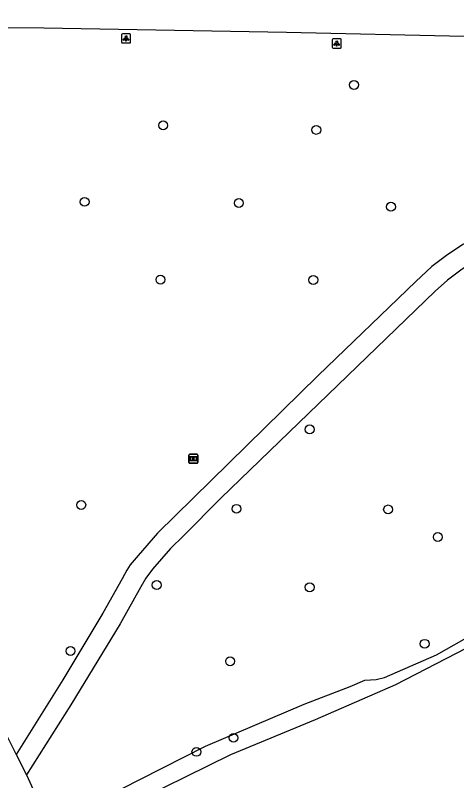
# Model space of a CAD drawing. Extents: x 161477 to 163040, y 383680 to 384868.
# Drawn here: x 161927.9 to 161976.5, y 384606.5 to 384690.8 of the extents above; entities that cross this region are included whole.
import ezdxf

# ---------------------------------------------------------------- set-up
doc = ezdxf.new("R2010")
doc.units = 0
for name, color, linetype in [('IMGEO_Boom', 7, 'Continuous'), ('IMGEO_Informatiebord', 7, 'Continuous'), ('IMGEO_Lichtpunt', 7, 'Continuous'), ('IMGEO_Loofbos', 7, 'Continuous'), ('IMGEO_Rijbaan_lokaal_halfverhard', 7, 'Continuous'), ('IMGEO_Voetpad_open', 7, 'Continuous'), ('IMGEO_Waterloop', 7, 'Continuous')]:
    doc.layers.add(name, color=color, linetype=linetype)

msp = doc.modelspace()

# ---------------------------------------------------------------- linework, layer by layer
at = {"layer": 'IMGEO_Boom'}
for centre in [(161965.15, 384683.09), (161944.15, 384678.64), (161961, 384678.14), (161935.5, 384670.22), (161952.48, 384670.09), (161969.22, 384669.68), (161943.85, 384661.66), (161960.67, 384661.62), (161960.28, 384645.17), (161935.13, 384636.85), (161952.22, 384636.43), (161968.91, 384636.36), (161974.38, 384633.32), (161943.44, 384628.04), (161960.28, 384627.79), (161972.94, 384621.57), (161933.95, 384620.77), (161951.52, 384619.64), (161951.89, 384611.22), (161947.81, 384609.67)]:
    msp.add_circle(centre, 0.489, dxfattribs=at)
at = {"layer": 'IMGEO_Informatiebord'}
for p, q in [((161946.985, 384641.54), (161946.985, 384642.34)), ((161946.985, 384642.34), (161946.985, 384641.54)), ((161947.085, 384642.44), (161947.875, 384642.44)), ((161947.875, 384642.44), (161947.085, 384642.44)), ((161947.975, 384642.34), (161947.975, 384641.54)), ((161947.975, 384641.54), (161947.975, 384642.34)), ((161947.875, 384641.44), (161947.085, 384641.44)), ((161947.085, 384641.44), (161947.875, 384641.44))]:
    msp.add_line(p, q, dxfattribs=at)
for points in [[(161947.086, 384642.172), (161947.874, 384642.172), (161947.874, 384641.708), (161947.086, 384641.708), (161947.086, 384642.172)], [(161947.151, 384642.107), (161947.151, 384641.773), (161947.426, 384641.773), (161947.427, 384641.986), (161947.531, 384641.987), (161947.532, 384641.773), (161947.809, 384641.773), (161947.809, 384642.107), (161947.533, 384642.107), (161947.533, 384642.027), (161947.427, 384642.027), (161947.427, 384642.107), (161947.151, 384642.107)]]:
    msp.add_lwpolyline(points, dxfattribs=at)
for centre, start, end in [((161947.085, 384642.34), 90, 180), ((161947.085, 384642.34), 90, 180), ((161947.875, 384642.34), 0, 90), ((161947.875, 384642.34), 360, 90), ((161947.085, 384641.54), 180, 270), ((161947.085, 384641.54), 180, 270), ((161947.875, 384641.54), 270, 0), ((161947.875, 384641.54), 270, 0)]:
    msp.add_arc(centre, 0.1, start, end, dxfattribs=at)
at = {"layer": 'IMGEO_Lichtpunt'}
for p, q in [((161939.567, 384688.613), (161939.567, 384687.806)), ((161939.567, 384688.613), (161939.567, 384687.806)), ((161940.469, 384688.708), (161939.661, 384688.708)), ((161940.469, 384688.708), (161939.661, 384688.708)), ((161940.563, 384687.806), (161940.563, 384688.613)), ((161940.563, 384687.806), (161940.563, 384688.613)), ((161939.661, 384687.712), (161940.469, 384687.712)), ((161939.661, 384687.712), (161940.469, 384687.712)), ((161962.757, 384688.053), (161962.757, 384687.246)), ((161962.757, 384688.053), (161962.757, 384687.246)), ((161963.659, 384688.148), (161962.851, 384688.148)), ((161963.659, 384688.148), (161962.851, 384688.148)), ((161963.753, 384687.246), (161963.753, 384688.053)), ((161963.753, 384687.246), (161963.753, 384688.053)), ((161962.851, 384687.152), (161963.659, 384687.152)), ((161962.851, 384687.152), (161963.659, 384687.152))]:
    msp.add_line(p, q, dxfattribs=at)
for points in [[(161939.941, 384688.277), (161939.98, 384688.249), (161939.792, 384687.987), (161939.754, 384688.014), (161939.941, 384688.277)], [(161940.043, 384688.229), (161940.09, 384688.229), (161940.09, 384687.907), (161940.043, 384687.907), (161940.043, 384688.229)], [(161940.153, 384688.249), (161940.191, 384688.276), (161940.378, 384688.014), (161940.339, 384687.986), (161940.153, 384688.249)], [(161963.131, 384687.717), (161963.17, 384687.689), (161962.982, 384687.427), (161962.944, 384687.454), (161963.131, 384687.717)], [(161963.233, 384687.669), (161963.28, 384687.669), (161963.28, 384687.347), (161963.233, 384687.347), (161963.233, 384687.669)], [(161963.343, 384687.689), (161963.381, 384687.716), (161963.568, 384687.454), (161963.529, 384687.426), (161963.343, 384687.689)]]:
    msp.add_lwpolyline(points, dxfattribs=at)
for centre in [(161940.066, 384688.411), (161963.256, 384687.851)]:
    msp.add_circle(centre, 0.0994, dxfattribs=at)
for centre, start, end in [((161939.661, 384688.613), 90, 180), ((161939.661, 384688.613), 90, 180), ((161940.469, 384688.613), 0, 90), ((161940.469, 384688.613), 0, 90), ((161939.661, 384687.806), 180, 270), ((161939.661, 384687.806), 180, 270), ((161940.469, 384687.806), 270, 0), ((161940.469, 384687.806), 270, 360), ((161962.851, 384688.053), 90, 180), ((161962.851, 384688.053), 90, 180), ((161963.659, 384688.053), 0, 90), ((161963.659, 384688.053), 0, 90), ((161962.851, 384687.246), 180, 270), ((161962.851, 384687.246), 180, 270), ((161963.659, 384687.246), 270, 0), ((161963.659, 384687.246), 270, 360)]:
    msp.add_arc(centre, 0.0946, start, end, dxfattribs=at)
at = {"layer": 'IMGEO_Loofbos'}
msp.add_lwpolyline([(161933.107, 384602.767), (161933.719, 384603.144), (161934.568, 384603.174), (161935.908, 384603.715), (161941.665, 384606.683), (161948.808, 384610.306), (161959.658, 384614.94), (161964.716, 384616.886), (161966.353, 384617.555), (161967.58, 384617.642), (161968.496, 384617.858), (161974.254, 384620.344), (161978.391, 384622.687)], dxfattribs=at)
at = {"layer": 'IMGEO_Rijbaan_lokaal_halfverhard'}
msp.add_lwpolyline([(162004.364, 384687.509), (161997.04, 384687.904), (161977.285, 384688.417), (161957.72, 384688.844), (161931.004, 384689.357), (161894.161, 384689.409)], dxfattribs=at)
at = {"layer": 'IMGEO_Voetpad_open'}
for points in [[(162014.804, 384687.066), (162000, 384677.336), (161999.808, 384677.21), (161998.557, 384676.32), (161997.319, 384675.597), (161996.022, 384674.904), (161994.571, 384674.271), (161986.399, 384670.48), (161981.897, 384668.252), (161979.539, 384666.896), (161977.122, 384665.539), (161975.324, 384664.3), (161973.733, 384663.091), (161971.975, 384661.454), (161961.204, 384651.089), (161943.526, 384633.753), (161941.388, 384631.302), (161940.53, 384630.254), (161940.14, 384629.664), (161939.641, 384628.738), (161937.49, 384624.932), (161933.118, 384617.611), (161927.955, 384609.381)], [(162018.638, 384686.971), (162000.579, 384675.042), (162000, 384674.663), (161999.088, 384674.065), (161998.13, 384673.534), (161996.597, 384672.723), (161995.332, 384672.145), (161986.258, 384667.928), (161983.494, 384666.559), (161981.032, 384665.231), (161978.851, 384663.963), (161977.053, 384662.798), (161975.46, 384661.588), (161974.104, 384660.393), (161950.486, 384637.596), (161946.388, 384633.459), (161944.972, 384632.054), (161942.992, 384629.781), (161942.223, 384628.8), (161941.677, 384627.841), (161939.423, 384623.784), (161933.974, 384614.832), (161929.117, 384607.139)], [(161919.178, 384627.099), (161919.28, 384627.097), (161926.331, 384612.697), (161927.955, 384609.381)], [(161927.955, 384609.381), (161929.117, 384607.139)], [(161929.117, 384607.139), (161932.051, 384600.683), (161931.845, 384600.577), (161932.186, 384599.898)]]:
    msp.add_lwpolyline(points, dxfattribs=at)
at = {"layer": 'IMGEO_Waterloop'}
msp.add_lwpolyline([(162120.648, 384694.554), (162111.648, 384690.148), (162102.264, 384686.542), (162094.324, 384682.327), (162083.835, 384677.073), (162076.118, 384673.075), (162071.771, 384670.924), (162059.747, 384664.976), (162050.356, 384660.84), (162042.487, 384655.976), (162034.337, 384651.832), (162023.758, 384646.814), (162014.45, 384641.587), (162000, 384632.102), (161998.015, 384630.817), (161988.604, 384626.81), (161969.726, 384617.057), (161960.864, 384613.192), (161951.553, 384609.336), (161934.492, 384600.96), (161933.281, 384601.038), (161933.053, 384601.065)], dxfattribs=at)

doc.saveas('drawing.dxf')
